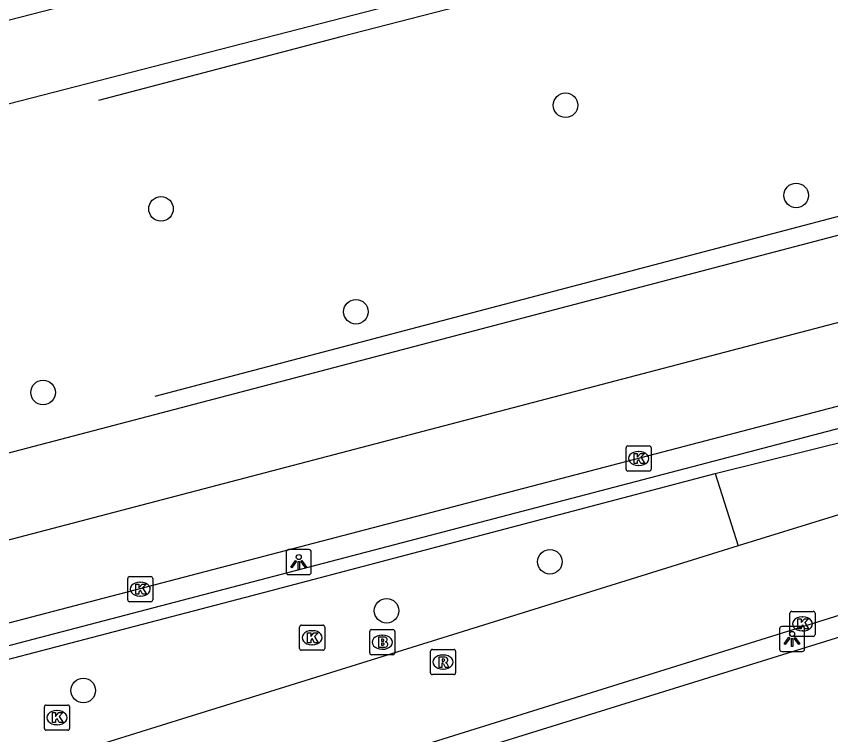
# Model space of a CAD drawing. Extents: x 160806 to 161707, y 383697 to 384148.
# Drawn here: x 161283.76 to 161316.2, y 383912.44 to 383941.04 of the extents above; entities that cross this region are included whole.
import ezdxf

# ---------------------------------------------------------------- set-up
doc = ezdxf.new("R2010")
doc.units = 0
for name, color, linetype in [('IMGEO_Berm_groen', 7, 'Continuous'), ('IMGEO_Boom', 7, 'Continuous'), ('IMGEO_Brandkraan', 7, 'Continuous'), ('IMGEO_Fietspad_gesloten', 7, 'Continuous'), ('IMGEO_Hek', 7, 'Continuous'), ('IMGEO_Kolk', 7, 'Continuous'), ('IMGEO_Lichtpunt', 7, 'Continuous'), ('IMGEO_Muur', 7, 'Continuous'), ('IMGEO_OVBaan_gesloten', 7, 'Continuous'), ('IMGEO_Rijbaan_lokaal_gesloten', 7, 'Continuous'), ('IMGEO_Rioolput', 7, 'Continuous')]:
    doc.layers.add(name, color=color, linetype=linetype)

msp = doc.modelspace()

# ---------------------------------------------------------------- linework, layer by layer
at = {"layer": 'IMGEO_Berm_groen'}
msp.add_lwpolyline([(161311.6, 383922.834), (161312.521, 383919.955)], dxfattribs=at)
at = {"layer": 'IMGEO_Boom'}
for centre in [(161305.641, 383937.498), (161314.828, 383933.909), (161289.528, 383933.373), (161297.29, 383929.278), (161284.832, 383926.062), (161305.017, 383919.322), (161298.512, 383917.372), (161286.431, 383914.199)]:
    msp.add_circle(centre, 0.489, dxfattribs=at)
at = {"layer": 'IMGEO_Brandkraan'}
for p, q in [((161297.841, 383915.695), (161297.841, 383916.547)), ((161297.916, 383916.621), (161298.768, 383916.621)), ((161298.842, 383916.547), (161298.842, 383915.695)), ((161298.329, 383916.401), (161298.354, 383916.401)), ((161298.768, 383915.621), (161297.916, 383915.621)), ((161298.352, 383915.841), (161298.327, 383915.841))]:
    msp.add_line(p, q, dxfattribs=at)
for points in [[(161297.841, 383915.695), (161297.841, 383916.547)], [(161297.916, 383916.621), (161298.768, 383916.621)], [(161298.842, 383916.547), (161298.842, 383915.695)], [(161298.189, 383916.321), (161298.189, 383915.921), (161298.402, 383915.921)], [(161298.42, 383916.321), (161298.189, 383916.321)], [(161298.368, 383916.24), (161298.314, 383916.24), (161298.314, 383916.164)], [(161298.314, 383916.164), (161298.367, 383916.164)], [(161298.376, 383916.088), (161298.314, 383916.088), (161298.314, 383916.007)], [(161298.314, 383916.007), (161298.376, 383916.007)], [(161298.768, 383915.621), (161297.916, 383915.621)]]:
    msp.add_lwpolyline(points, dxfattribs=at)
for centre, radius, start, end in [((161297.918, 383916.545), 0.0765, 91.552, 178.448), ((161297.918, 383916.545), 0.0765, 91.552, 178.448), ((161298.766, 383916.545), 0.0765, 1.552, 88.448), ((161298.766, 383916.545), 0.0765, 1.552, 88.448), ((161298.369, 383916.202), 0.0379, 267.8285, 90.9355), ((161298.424, 383916.176), 0.145, 59.4692, 91.5367), ((161298.449, 383916.223), 0.0922, 285.5137, 58.1501), ((161298.377, 383916.047), 0.0404, 269.8759, 90.5077), ((161298.408, 383916.172), 0.251, 268.6676, 293.5347), ((161298.454, 383916.031), 0.105, 301.3115, 78.989), ((161297.918, 383915.697), 0.0765, 181.552, 268.448), ((161297.918, 383915.697), 0.0765, 181.552, 268.448), ((161298.766, 383915.697), 0.0765, 271.552, 358.448), ((161298.766, 383915.697), 0.0765, 271.552, 358.448)]:
    msp.add_arc(centre, radius, start, end, dxfattribs=at)
for centre, major_axis, ratio, start_param, end_param in [((161298.328, 383916.121), (-0.387, 0.002), 0.722429, 4.712389, 7.853982), ((161298.353, 383916.121), (-0.39, 0.002), 0.717154, 1.570796, 4.712389)]:
    msp.add_ellipse(centre, major_axis=major_axis, ratio=ratio, start_param=start_param, end_param=end_param, dxfattribs=at)
at = {"layer": 'IMGEO_Fietspad_gesloten'}
for points in [[(161286.61, 383907.849), (161355.216, 383929.267), (161356.103, 383929.561)], [(161324.823, 383923.753), (161324.775, 383923.738), (161312.521, 383919.955)], [(161312.521, 383919.955), (161293.851, 383914.15), (161290.556, 383913.125), (161280.316, 383909.941)]]:
    msp.add_lwpolyline(points, dxfattribs=at)
at = {"layer": 'IMGEO_Hek'}
for points in [[(161341.247, 383951.682), (161296.689, 383940.215), (161287.043, 383937.692)], [(161344.62, 383940.54), (161341.713, 383939.705), (161289.277, 383925.908)]]:
    msp.add_lwpolyline(points, dxfattribs=at)
at = {"layer": 'IMGEO_Kolk'}
for p, q in [((161308.051, 383923.009), (161308.051, 383923.861)), ((161308.126, 383923.935), (161308.978, 383923.935)), ((161308.539, 383923.715), (161308.564, 383923.715)), ((161309.052, 383923.861), (161309.052, 383923.009)), ((161308.562, 383923.155), (161308.537, 383923.155)), ((161308.978, 383922.935), (161308.126, 383922.935)), ((161288.201, 383917.807), (161288.201, 383918.659)), ((161288.276, 383918.733), (161289.128, 383918.733)), ((161288.689, 383918.513), (161288.714, 383918.513)), ((161289.202, 383918.659), (161289.202, 383917.807)), ((161288.712, 383917.953), (161288.687, 383917.953)), ((161289.128, 383917.733), (161288.276, 383917.733)), ((161314.579, 383916.424), (161314.579, 383917.276)), ((161314.654, 383917.35), (161315.506, 383917.35)), ((161315.58, 383917.276), (161315.58, 383916.424)), ((161315.067, 383917.13), (161315.092, 383917.13)), ((161295.048, 383915.874), (161295.048, 383916.726)), ((161295.123, 383916.8), (161295.975, 383916.8)), ((161295.536, 383916.58), (161295.561, 383916.58)), ((161296.049, 383916.726), (161296.049, 383915.874)), ((161315.09, 383916.57), (161315.065, 383916.57)), ((161315.506, 383916.35), (161314.654, 383916.35)), ((161295.559, 383916.02), (161295.534, 383916.02)), ((161295.975, 383915.8), (161295.123, 383915.8)), ((161284.885, 383912.692), (161284.885, 383913.544)), ((161284.96, 383913.618), (161285.812, 383913.618)), ((161285.373, 383913.398), (161285.398, 383913.398)), ((161285.886, 383913.544), (161285.886, 383912.692)), ((161285.396, 383912.838), (161285.371, 383912.838)), ((161285.812, 383912.618), (161284.96, 383912.618))]:
    msp.add_line(p, q, dxfattribs=at)
for points in [[(161308.051, 383923.009), (161308.051, 383923.861)], [(161308.126, 383923.935), (161308.978, 383923.935)], [(161309.052, 383923.861), (161309.052, 383923.009)], [(161308.372, 383923.635), (161308.495, 383923.635), (161308.495, 383923.484), (161308.625, 383923.635), (161308.789, 383923.635), (161308.643, 383923.484), (161308.796, 383923.235), (161308.644, 383923.235), (161308.559, 383923.399), (161308.495, 383923.332), (161308.495, 383923.235), (161308.372, 383923.235), (161308.372, 383923.635)], [(161308.978, 383922.935), (161308.126, 383922.935)], [(161288.201, 383917.807), (161288.201, 383918.659)], [(161288.276, 383918.733), (161289.128, 383918.733)], [(161289.202, 383918.659), (161289.202, 383917.807)], [(161288.522, 383918.433), (161288.645, 383918.433), (161288.645, 383918.282), (161288.775, 383918.433), (161288.939, 383918.433), (161288.793, 383918.282), (161288.946, 383918.033), (161288.794, 383918.033), (161288.709, 383918.197), (161288.645, 383918.13), (161288.645, 383918.033), (161288.522, 383918.033), (161288.522, 383918.433)], [(161289.128, 383917.733), (161288.276, 383917.733)], [(161314.579, 383916.424), (161314.579, 383917.276)], [(161314.654, 383917.35), (161315.506, 383917.35)], [(161315.58, 383917.276), (161315.58, 383916.424)], [(161314.9, 383917.05), (161315.023, 383917.05), (161315.023, 383916.899), (161315.153, 383917.05), (161315.317, 383917.05), (161315.171, 383916.899), (161315.324, 383916.65), (161315.172, 383916.65), (161315.087, 383916.814), (161315.023, 383916.747), (161315.023, 383916.65), (161314.9, 383916.65), (161314.9, 383917.05)], [(161295.048, 383915.874), (161295.048, 383916.726)], [(161295.123, 383916.8), (161295.975, 383916.8)], [(161296.049, 383916.726), (161296.049, 383915.874)], [(161295.369, 383916.5), (161295.492, 383916.5), (161295.492, 383916.349), (161295.622, 383916.5), (161295.786, 383916.5), (161295.64, 383916.349), (161295.793, 383916.1), (161295.641, 383916.1), (161295.556, 383916.264), (161295.492, 383916.197), (161295.492, 383916.1), (161295.369, 383916.1), (161295.369, 383916.5)], [(161315.506, 383916.35), (161314.654, 383916.35)], [(161295.975, 383915.8), (161295.123, 383915.8)], [(161284.885, 383912.692), (161284.885, 383913.544)], [(161284.96, 383913.618), (161285.812, 383913.618)], [(161285.206, 383913.318), (161285.329, 383913.318), (161285.329, 383913.167), (161285.459, 383913.318), (161285.623, 383913.318), (161285.477, 383913.167), (161285.63, 383912.918), (161285.478, 383912.918), (161285.393, 383913.082), (161285.329, 383913.015), (161285.329, 383912.918), (161285.206, 383912.918), (161285.206, 383913.318)], [(161285.886, 383913.544), (161285.886, 383912.692)], [(161285.812, 383912.618), (161284.96, 383912.618)]]:
    msp.add_lwpolyline(points, dxfattribs=at)
for centre, start, end in [((161308.128, 383923.859), 91.552, 178.448), ((161308.128, 383923.859), 91.552, 178.448), ((161308.976, 383923.859), 1.552, 88.448), ((161308.976, 383923.859), 1.552, 88.448), ((161308.128, 383923.011), 181.552, 268.448), ((161308.128, 383923.011), 181.552, 268.448), ((161308.976, 383923.011), 271.552, 358.448), ((161308.976, 383923.011), 271.552, 358.448), ((161288.278, 383918.657), 91.552, 178.448), ((161288.278, 383918.657), 91.552, 178.448), ((161289.126, 383918.657), 1.552, 88.448), ((161289.126, 383918.657), 1.552, 88.448), ((161288.278, 383917.809), 181.552, 268.448), ((161288.278, 383917.809), 181.552, 268.448), ((161289.126, 383917.809), 271.552, 358.448), ((161289.126, 383917.809), 271.552, 358.448), ((161314.656, 383917.274), 91.552, 178.448), ((161314.656, 383917.274), 91.552, 178.448), ((161315.504, 383917.274), 1.552, 88.448), ((161315.504, 383917.274), 1.552, 88.448), ((161295.125, 383916.724), 91.552, 178.448), ((161295.125, 383916.724), 91.552, 178.448), ((161295.973, 383916.724), 1.552, 88.448), ((161295.973, 383916.724), 1.552, 88.448), ((161314.656, 383916.426), 181.552, 268.448), ((161314.656, 383916.426), 181.552, 268.448), ((161315.504, 383916.426), 271.552, 358.448), ((161315.504, 383916.426), 271.552, 358.448), ((161295.125, 383915.876), 181.552, 268.448), ((161295.125, 383915.876), 181.552, 268.448), ((161295.973, 383915.876), 271.552, 358.448), ((161295.973, 383915.876), 271.552, 358.448), ((161284.962, 383913.542), 91.552, 178.448), ((161284.962, 383913.542), 91.552, 178.448), ((161285.81, 383913.542), 1.552, 88.448), ((161285.81, 383913.542), 1.552, 88.448), ((161284.962, 383912.694), 181.552, 268.448), ((161284.962, 383912.694), 181.552, 268.448), ((161285.81, 383912.694), 271.552, 358.448), ((161285.81, 383912.694), 271.552, 358.448)]:
    msp.add_arc(centre, 0.0765, start, end, dxfattribs=at)
for centre, major_axis, ratio, start_param, end_param in [((161308.538, 383923.435), (-0.387, 0.002), 0.722429, 4.712389, 7.853982), ((161308.563, 383923.435), (-0.39, 0.002), 0.717154, 1.570796, 4.712389), ((161288.688, 383918.233), (-0.387, 0.002), 0.722429, 4.712389, 7.853982), ((161288.713, 383918.233), (-0.39, 0.002), 0.717154, 1.570796, 4.712389), ((161315.066, 383916.85), (-0.387, 0.002), 0.722429, 4.712389, 7.853982), ((161315.091, 383916.85), (-0.39, 0.002), 0.717154, 1.570796, 4.712389), ((161295.535, 383916.3), (-0.387, 0.002), 0.722429, 4.712389, 7.853982), ((161295.56, 383916.3), (-0.39, 0.002), 0.717154, 1.570796, 4.712389), ((161285.372, 383913.118), (-0.387, 0.002), 0.722429, 4.712389, 7.853982), ((161285.397, 383913.118), (-0.39, 0.002), 0.717154, 1.570796, 4.712389)]:
    msp.add_ellipse(centre, major_axis=major_axis, ratio=ratio, start_param=start_param, end_param=end_param, dxfattribs=at)
at = {"layer": 'IMGEO_Lichtpunt'}
for p, q in [((161295.419, 383919.808), (161294.611, 383919.808)), ((161295.419, 383919.808), (161294.611, 383919.808)), ((161294.517, 383919.713), (161294.517, 383918.906)), ((161294.517, 383919.713), (161294.517, 383918.906)), ((161295.513, 383918.906), (161295.513, 383919.713)), ((161295.513, 383918.906), (161295.513, 383919.713)), ((161294.611, 383918.812), (161295.419, 383918.812)), ((161294.611, 383918.812), (161295.419, 383918.812)), ((161314.165, 383916.652), (161314.165, 383915.845)), ((161314.165, 383916.652), (161314.165, 383915.845)), ((161315.067, 383916.747), (161314.259, 383916.747)), ((161315.067, 383916.747), (161314.259, 383916.747)), ((161315.161, 383915.845), (161315.161, 383916.652)), ((161315.161, 383915.845), (161315.161, 383916.652)), ((161314.259, 383915.751), (161315.067, 383915.751)), ((161314.259, 383915.751), (161315.067, 383915.751))]:
    msp.add_line(p, q, dxfattribs=at)
for points in [[(161294.891, 383919.377), (161294.93, 383919.349), (161294.742, 383919.087), (161294.704, 383919.114), (161294.891, 383919.377)], [(161294.993, 383919.329), (161295.04, 383919.329), (161295.04, 383919.007), (161294.993, 383919.007), (161294.993, 383919.329)], [(161295.103, 383919.349), (161295.141, 383919.376), (161295.328, 383919.114), (161295.289, 383919.086), (161295.103, 383919.349)], [(161314.539, 383916.316), (161314.578, 383916.288), (161314.39, 383916.026), (161314.352, 383916.053), (161314.539, 383916.316)], [(161314.641, 383916.268), (161314.688, 383916.268), (161314.688, 383915.946), (161314.641, 383915.946), (161314.641, 383916.268)], [(161314.751, 383916.288), (161314.789, 383916.315), (161314.976, 383916.053), (161314.937, 383916.025), (161314.751, 383916.288)]]:
    msp.add_lwpolyline(points, dxfattribs=at)
for centre in [(161295.016, 383919.511), (161314.664, 383916.45)]:
    msp.add_circle(centre, 0.0994, dxfattribs=at)
for centre, start, end in [((161294.611, 383919.713), 90, 180), ((161294.611, 383919.713), 90, 180), ((161295.419, 383919.713), 0, 90), ((161295.419, 383919.713), 0, 90), ((161294.611, 383918.906), 180, 270), ((161294.611, 383918.906), 180, 270), ((161295.419, 383918.906), 270, 0), ((161295.419, 383918.906), 270, 360), ((161314.259, 383916.652), 90, 180), ((161314.259, 383916.652), 90, 180), ((161315.067, 383916.652), 0, 90), ((161315.067, 383916.652), 0, 90), ((161314.259, 383915.845), 180, 270), ((161314.259, 383915.845), 180, 270), ((161315.067, 383915.845), 270, 0), ((161315.067, 383915.845), 270, 360)]:
    msp.add_arc(centre, 0.0946, start, end, dxfattribs=at)
at = {"layer": 'IMGEO_Muur'}
for points in [[(161277.932, 383914.538), (161325.679, 383927.037)], [(161311.6, 383922.834), (161324.599, 383926.067), (161325.854, 383926.391)], [(161279.036, 383914.297), (161289.103, 383916.915), (161293.155, 383917.981), (161311.6, 383922.834)]]:
    msp.add_lwpolyline(points, dxfattribs=at)
at = {"layer": 'IMGEO_OVBaan_gesloten'}
msp.add_lwpolyline([(161356.338, 383928.679), (161292.235, 383908.776)], dxfattribs=at)
at = {"layer": 'IMGEO_Rijbaan_lokaal_gesloten'}
for points in [[(161271.807, 383937.9), (161315.559, 383949.156), (161335.194, 383954.191), (161340.223, 383955.497), (161347.001, 383957.235), (161378.316, 383965.298), (161419.642, 383975.931), (161451.011, 383984.005), (161465.227, 383987.648)], [(161279.919, 383936.647), (161341.031, 383952.394), (161450.194, 383980.461), (161453.055, 383981.256), (161455.902, 383982.36), (161465.14, 383986.182)], [(161276.851, 383918.472), (161283.302, 383920.155), (161339.879, 383934.985), (161345.531, 383936.441), (161347.728, 383936.995), (161359.888, 383939.56), (161381.365, 383943.519), (161390.277, 383945.313), (161397.831, 383946.998), (161407.322, 383949.343), (161441.236, 383958.109), (161469.933, 383965.622)], [(161338.43, 383938.073), (161283.395, 383923.636), (161283.186, 383923.58)], [(161348.003, 383933.747), (161346.774, 383933.426), (161277.702, 383915.373)]]:
    msp.add_lwpolyline(points, dxfattribs=at)
at = {"layer": 'IMGEO_Rioolput'}
for p, q in [((161300.261, 383914.906), (161300.261, 383915.758)), ((161300.336, 383915.832), (161301.188, 383915.832)), ((161300.749, 383915.612), (161300.774, 383915.612)), ((161301.262, 383915.758), (161301.262, 383914.906)), ((161300.772, 383915.052), (161300.747, 383915.052)), ((161301.188, 383914.832), (161300.336, 383914.832))]:
    msp.add_line(p, q, dxfattribs=at)
for points in [[(161300.261, 383914.906), (161300.261, 383915.758)], [(161300.336, 383915.832), (161301.188, 383915.832)], [(161301.262, 383915.758), (161301.262, 383914.906)], [(161300.85, 383915.53), (161300.598, 383915.532), (161300.598, 383915.132)], [(161300.598, 383915.132), (161300.722, 383915.132), (161300.722, 383915.294), (161300.733, 383915.294)], [(161300.776, 383915.451), (161300.722, 383915.451), (161300.722, 383915.37)], [(161300.722, 383915.37), (161300.774, 383915.37)], [(161300.78, 383915.265), (161300.851, 383915.132), (161300.991, 383915.132), (161300.926, 383915.258)], [(161301.188, 383914.832), (161300.336, 383914.832)]]:
    msp.add_lwpolyline(points, dxfattribs=at)
for centre, radius, start, end in [((161300.338, 383915.756), 0.0765, 91.552, 178.448), ((161300.338, 383915.756), 0.0765, 91.552, 178.448), ((161301.186, 383915.756), 0.0765, 1.552, 88.448), ((161301.186, 383915.756), 0.0765, 1.552, 88.448), ((161300.732, 383915.241), 0.0533, 26.0293, 88.6989), ((161300.758, 383915.559), 0.19, 274.7715, 282.9687), ((161300.782, 383915.355), 0.0964, 77.0061, 93.1865), ((161300.796, 383915.412), 0.0378, 276.6634, 79.6772), ((161300.849, 383915.42), 0.109, 350.3612, 89.416), ((161300.847, 383915.42), 0.112, 277.5842, 350.9817), ((161300.831, 383915.205), 0.108, 29.5134, 73.7905), ((161300.338, 383914.908), 0.0765, 181.552, 268.448), ((161300.338, 383914.908), 0.0765, 181.552, 268.448), ((161301.186, 383914.908), 0.0765, 271.552, 358.448), ((161301.186, 383914.908), 0.0765, 271.552, 358.448)]:
    msp.add_arc(centre, radius, start, end, dxfattribs=at)
for centre, major_axis, ratio, start_param, end_param in [((161300.748, 383915.332), (-0.387, 0.002), 0.722429, 4.712389, 7.853982), ((161300.773, 383915.332), (-0.39, 0.002), 0.717154, 1.570796, 4.712389)]:
    msp.add_ellipse(centre, major_axis=major_axis, ratio=ratio, start_param=start_param, end_param=end_param, dxfattribs=at)

doc.saveas('drawing.dxf')
